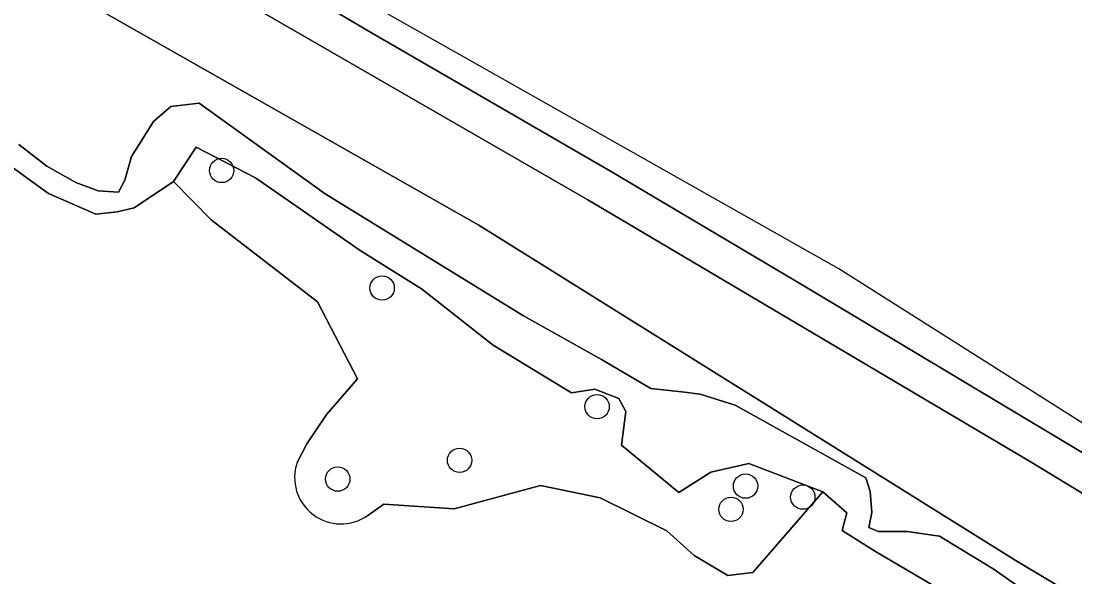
# Model space of a CAD drawing. Extents: x 163683 to 164494, y 382709 to 383872.
# Drawn here: x 164121.22 to 164163.56, y 383674.12 to 383696.44 of the extents above; entities that cross this region are included whole.
import ezdxf

# ---------------------------------------------------------------- set-up
doc = ezdxf.new("R2010")
doc.units = 0
for name, color, linetype in [('IMGEO_Boom', 7, 'Continuous'), ('IMGEO_Geluidsscherm', 7, 'Continuous'), ('IMGEO_Groenvoorziening', 7, 'Continuous'), ('IMGEO_Oever', 7, 'Continuous'), ('IMGEO_Spoorbaan_halfverhard', 7, 'Continuous'), ('IMGEO_Waterloop', 7, 'Continuous')]:
    doc.layers.add(name, color=color, linetype=linetype)

msp = doc.modelspace()

# ---------------------------------------------------------------- linework, layer by layer
at = {"layer": 'IMGEO_Boom'}
for centre in [(164129.28, 383690.44), (164135.727, 383685.72), (164144.363, 383680.959), (164138.838, 383678.804), (164133.944, 383678.052), (164150.327, 383677.77), (164152.628, 383677.327), (164149.741, 383676.838)]:
    msp.add_circle(centre, 0.489, dxfattribs=at)
at = {"layer": 'IMGEO_Geluidsscherm'}
msp.add_lwpolyline([(164128.775, 383699.816), (164135.231, 383696.012), (164144.898, 383690.407), (164152.731, 383685.775), (164165.08, 383678.38), (164178.308, 383670.341), (164190.292, 383662.961), (164204.809, 383653.797)], dxfattribs=at)
at = {"layer": 'IMGEO_Groenvoorziening'}
for points in [[(164204.809, 383653.797), (164190.292, 383662.961), (164178.308, 383670.341), (164165.08, 383678.38), (164152.731, 383685.775), (164144.898, 383690.407), (164135.231, 383696.012), (164128.775, 383699.816), (164115.716, 383707.212), (164104.098, 383713.707), (164103.323, 383712.402), (164105.737, 383711.116), (164124.104, 383700.729), (164143.992, 383689.266), (164161.802, 383678.732), (164180.608, 383667.318), (164183.139, 383665.7), (164183.103, 383665.644), (164185.616, 383664.093), (164185.378, 383663.785), (164186.387, 383663.16), (164186.601, 383663.486), (164222.865, 383640.287)], [(164127.344, 383689.996), (164125.76, 383688.943), (164125.086, 383688.776), (164124.227, 383688.691), (164122.324, 383689.511), (164116.311, 383693.847), (164112.528, 383695.686), (164107.063, 383698.839), (164103.28, 383701.466), (164099.792, 383703.686), (164099.251, 383704.031), (164098.534, 383704.487), (164097.173, 383701.352), (164096.469, 383698.671), (164098, 383698.335), (164099.764, 383696.046), (164100.944, 383695.02), (164103.248, 383696.855), (164104.948, 383696.966), (164106.315, 383696.085), (164108.723, 383694.009), (164109.428, 383692.327), (164109.357, 383690.599), (164109.051, 383689.128)], [(164135.147, 383676.59), (164135.796, 383677.039), (164138.618, 383676.857), (164142.088, 383677.794), (164144.491, 383677.299), (164147.162, 383675.974), (164148.259, 383674.985), (164149.62, 383674.179), (164150.618, 383674.307), (164153.429, 383677.535), (164150.459, 383678.68), (164148.926, 383678.333), (164147.645, 383677.517), (164145.348, 383679.415), (164145.518, 383680.764), (164145.232, 383681.293), (164144.272, 383681.657), (164143.338, 383681.516), (164140.182, 383683.425), (164137.314, 383685.685), (164134.846, 383687.231), (164130.642, 383690.147), (164128.259, 383691.374), (164127.344, 383689.996)], [(164132.312, 383678.723), (164132.703, 383679.461), (164133.509, 383680.656), (164134.743, 383682.071), (164133.128, 383685.164), (164128.862, 383688.464), (164127.344, 383689.996)], [(164127.344, 383689.996), (164128.862, 383688.464), (164133.128, 383685.164), (164134.743, 383682.071), (164133.509, 383680.656), (164132.703, 383679.461), (164132.312, 383678.723)], [(164154.049, 383669.733), (164155.999, 383673.279), (164156.761, 383673.808), (164158.056, 383673.668), (164155.55, 383675.141), (164154.205, 383675.982), (164154.394, 383676.697), (164153.429, 383677.535), (164150.618, 383674.307), (164149.62, 383674.179), (164148.259, 383674.985), (164147.162, 383675.974), (164144.491, 383677.299), (164142.088, 383677.794), (164138.618, 383676.857), (164135.796, 383677.039), (164135.147, 383676.59)]]:
    msp.add_lwpolyline(points, dxfattribs=at)
msp.add_arc((164134.076, 383678.118), 1.865, 161.0646, 305.0212, dxfattribs=at)
msp.add_arc((164134.076, 383678.118), 1.865, 161.0646, 305.0212, dxfattribs=at)
at = {"layer": 'IMGEO_Oever'}
for points in [[(164101.658, 383709.778), (164139.607, 383688.247), (164161.163, 383674.796), (164169.351, 383669.894), (164178.563, 383664.472), (164188.679, 383658.824), (164189.959, 383657.971), (164191.339, 383656.816), (164192.67, 383655.335), (164193.197, 383654.155), (164194, 383651.972), (164194.377, 383650.39), (164194.728, 383647.353), (164195.28, 383644.265), (164195.682, 383643.286), (164196.811, 383641.78), (164199.648, 383638.969), (164201.129, 383637.563), (164202.484, 383635.882), (164203.815, 383635.003), (164205.522, 383634.175)], [(164204.034, 383636.015), (164202.493, 383637.013), (164199.72, 383640.953), (164197.602, 383643.431), (164196.765, 383645.055), (164195.737, 383650.407), (164195.293, 383652.712), (164194.389, 383654.921), (164193.234, 383656.703), (164192.356, 383657.557), (164190.448, 383659.439), (164188.666, 383660.87), (164186.708, 383662.276), (164183.621, 383664.71), (164180.608, 383667.318), (164161.802, 383678.732), (164143.992, 383689.266), (164124.104, 383700.729)], [(164116.311, 383693.847), (164122.324, 383689.511), (164124.227, 383688.691), (164125.086, 383688.776), (164125.76, 383688.943), (164127.344, 383689.996), (164128.259, 383691.374), (164130.642, 383690.147), (164134.846, 383687.231), (164137.314, 383685.685), (164140.182, 383683.425), (164143.338, 383681.516), (164144.272, 383681.657), (164145.232, 383681.293), (164145.518, 383680.764), (164145.348, 383679.415), (164147.645, 383677.517), (164148.926, 383678.333), (164150.459, 383678.68), (164153.429, 383677.535), (164154.394, 383676.697), (164154.205, 383675.982), (164155.55, 383675.141), (164158.056, 383673.668)], [(164162.686, 383672.768), (164160.276, 383674.45), (164158.118, 383675.755), (164156.825, 383675.943), (164155.658, 383675.943), (164155.281, 383676.106), (164155.394, 383676.709), (164155.331, 383677.55), (164155.156, 383678.102), (164149.91, 383681.014), (164148.504, 383681.466), (164147.876, 383681.541), (164146.521, 383681.692), (164144.538, 383682.846), (164141.4, 383684.603), (164133.443, 383689.498), (164128.373, 383693.138), (164127.243, 383693.012), (164126.54, 383692.41), (164125.662, 383691.004), (164125.386, 383690.05), (164125.14, 383689.575), (164124.321, 383689.627), (164123.417, 383689.963), (164122.261, 383690.615), (164121.126, 383691.477)]]:
    msp.add_lwpolyline(points, dxfattribs=at)
at = {"layer": 'IMGEO_Spoorbaan_halfverhard'}
for points in [[(164208.501, 383652.066), (164154.08, 383686.491), (164073.303, 383732.09)], [(164128.775, 383699.816), (164135.231, 383696.012), (164144.898, 383690.407), (164152.731, 383685.775), (164165.08, 383678.38), (164178.308, 383670.341), (164190.292, 383662.961), (164204.809, 383653.797)]]:
    msp.add_lwpolyline(points, dxfattribs=at)
at = {"layer": 'IMGEO_Waterloop'}
for points in [[(164205.522, 383634.175), (164203.815, 383635.003), (164202.484, 383635.882), (164201.129, 383637.563), (164199.648, 383638.969), (164196.811, 383641.78), (164195.682, 383643.286), (164195.28, 383644.265), (164194.728, 383647.353), (164194.377, 383650.39), (164194, 383651.972), (164193.197, 383654.155), (164192.67, 383655.335), (164191.339, 383656.816), (164189.959, 383657.971), (164188.679, 383658.824), (164178.563, 383664.472), (164169.351, 383669.894), (164161.163, 383674.796), (164139.607, 383688.247), (164101.658, 383709.778)], [(164121.126, 383691.477), (164122.261, 383690.615), (164123.417, 383689.963), (164124.321, 383689.627), (164125.14, 383689.575), (164125.386, 383690.05), (164125.662, 383691.004), (164126.54, 383692.41), (164127.243, 383693.012), (164128.373, 383693.138), (164133.443, 383689.498), (164141.4, 383684.603), (164144.538, 383682.846), (164146.521, 383681.692), (164147.876, 383681.541), (164148.504, 383681.466), (164149.91, 383681.014), (164155.156, 383678.102), (164155.331, 383677.55), (164155.394, 383676.709), (164155.281, 383676.106), (164155.658, 383675.943), (164156.825, 383675.943), (164158.118, 383675.755), (164160.276, 383674.45), (164162.686, 383672.768)]]:
    msp.add_lwpolyline(points, dxfattribs=at)

doc.saveas('drawing.dxf')
